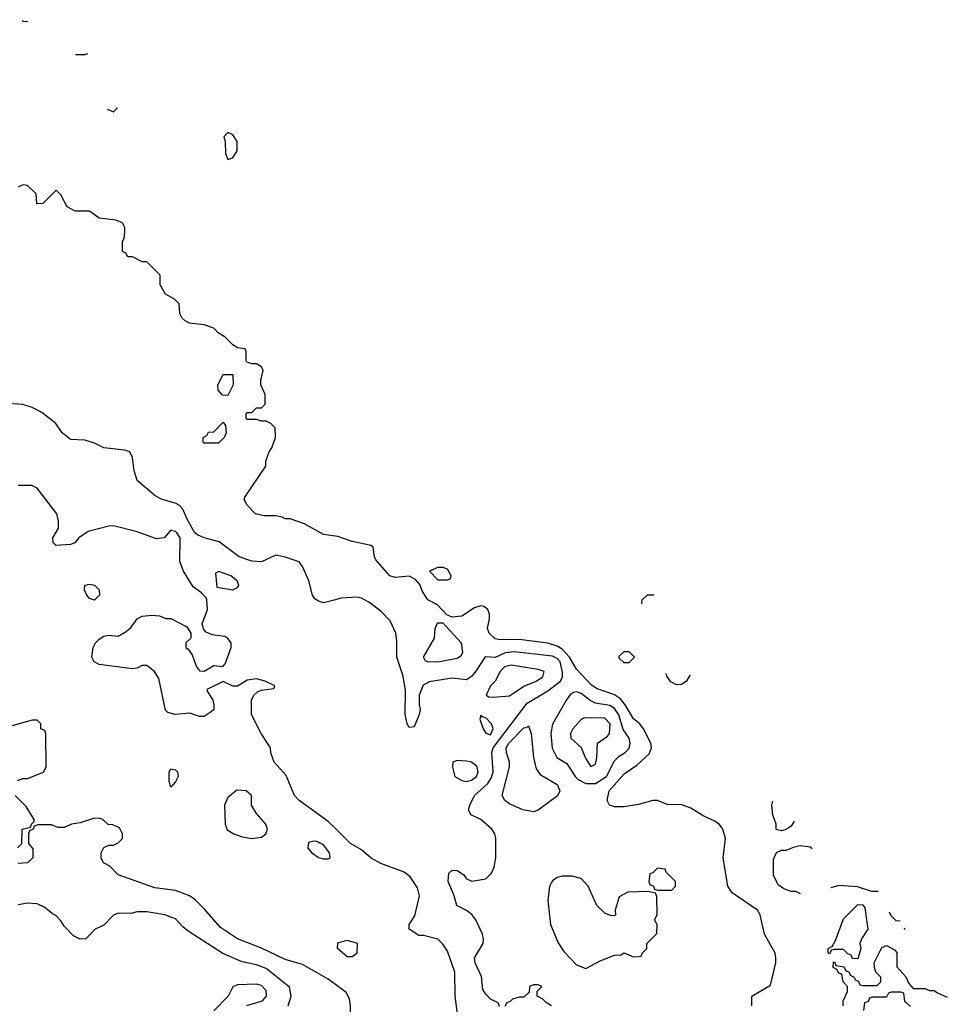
# Model space of a CAD drawing. Header units: inches. Extents: x 1793389 to 1900389, y 320802 to 470796.
# Tile 752 of 752: x 1878677 to 1882565, y 450656 to 454780. Entities that reach past the tile are written whole.
import ezdxf

# ---------------------------------------------------------------- set-up
doc = ezdxf.new("R2010")
doc.units = ezdxf.units.IN
doc.header["$MEASUREMENT"] = 0
doc.layers.add('B8475', color=7, linetype='Continuous')
doc.layers.add('B8485', color=7, linetype='Continuous')

msp = doc.modelspace()

# ---------------------------------------------------------------- linework, layer by layer
at = {"layer": 'B8475', "color": 2}
for points, elevation in [([(1878688, 454780), (1878690, 454774), (1878710, 454772), (1878710.8, 454772.4)], 242), ([(1878911.5, 454634), (1878950, 454634), (1878962, 454638), (1878962.3, 454638.8)], 242), ([(1879043.7, 454405.7), (1879070, 454394), (1879086, 454410), (1879086, 454411.7)], 242), ([(1880000, 452616.8), (1879950, 452624), (1879870, 452669), (1879810, 452688.7), (1879790, 452688.7), (1879776.4, 452696.4), (1879750, 452702), (1879702, 452702), (1879666, 452710), (1879630, 452746), (1879618, 452770), (1879620.4, 452779.6), (1879708, 452910), (1879708.9, 452931.1), (1879722, 452970), (1879734, 452986), (1879748.7, 453030), (1879748, 453070), (1879730, 453088), (1879710, 453098), (1879690, 453098), (1879670, 453106), (1879630, 453106), (1879626, 453110), (1879626, 453130), (1879630, 453134), (1879650, 453134), (1879670, 453154), (1879690, 453154), (1879706, 453170), (1879706, 453210), (1879688, 453250), (1879688, 453270), (1879698, 453310), (1879690, 453326), (1879670, 453338), (1879650, 453338), (1879630, 453346), (1879626, 453350), (1879626, 453390), (1879622, 453402), (1879590, 453406), (1879570, 453418), (1879538, 453450), (1879508.9, 453468.9), (1879490, 453488), (1879450, 453502), (1879388.9, 453508.9), (1879370, 453518), (1879358, 453530), (1879348, 453550), (1879346, 453590), (1879326, 453610), (1879288, 453630), (1879266, 453670), (1879266, 453710), (1879210, 453766), (1879190, 453766), (1879150, 453786), (1879130, 453786), (1879122, 453802), (1879108.4, 453808.4), (1879108, 453850), (1879115.3, 453864.7), (1879118, 453890), (1879118, 453910), (1879108.4, 453928.4), (1879080.4, 453940.4), (1879010, 453948.7), (1878970, 453978), (1878910, 453978), (1878876.4, 453996.4), (1878850, 454046), (1878830, 454066), (1878774, 454010), (1878748.4, 454008.4), (1878746, 454050), (1878710, 454086), (1878690, 454088), (1878670, 454078)], 242), ([(1880000, 452350.4), (1879950, 452337.2), (1879930, 452344), (1879913.6, 452353.6), (1879904, 452370), (1879889.1, 452429.1), (1879862, 452490), (1879849, 452509), (1879790, 452529), (1879750, 452537.2), (1879690, 452509.3), (1879650, 452512), (1879597.2, 452530), (1879513.1, 452593.1), (1879449.6, 452609.7), (1879422, 452622), (1879410, 452632.7), (1879377.6, 452690), (1879360.9, 452730), (1879350, 452742.7), (1879332.9, 452752.9), (1879271.4, 452771.4), (1879245.1, 452785.1), (1879169, 452850), (1879157.2, 452890), (1879150, 452946), (1879138, 452970), (1879116.5, 452976.5), (1879030, 452986), (1878990, 453006), (1878950, 453019.3), (1878890, 453021.2), (1878855.3, 453050), (1878829.1, 453089.1), (1878770, 453135.3), (1878730, 453155.3), (1878690, 453168.7), (1878610, 453174)], 246), ([(1880000, 451391.8), (1879970, 451420.9), (1879848.7, 451510), (1879828.7, 451530), (1879793.6, 451613.6), (1879744, 451670), (1879729.1, 451709.1), (1879728.7, 451730), (1879689, 451790), (1879649, 451870), (1879648.7, 451930), (1879658, 451950), (1879674.6, 451965.4), (1879690, 451972), (1879742, 451978), (1879746, 451990), (1879706, 452010), (1879670, 452019), (1879630, 452014), (1879590, 451988), (1879570, 451988), (1879530, 452008), (1879464.7, 451975.3), (1879462, 451970), (1879486, 451930), (1879490.7, 451910.7), (1879491, 451890), (1879479.8, 451880.2), (1879450, 451862), (1879430, 451862), (1879390, 451875.3), (1879329.1, 451869.1), (1879298, 451878), (1879288.4, 451888.4), (1879260.2, 452020.2), (1879242, 452050), (1879210, 452075.3), (1879190, 452075.3), (1879170, 452064), (1879150, 452061.2), (1879010, 452079.3), (1878989, 452090), (1878979, 452110), (1878985.2, 452150), (1878995.3, 452170), (1879010, 452184.7), (1879030, 452198), (1879050, 452202), (1879090, 452198), (1879123.1, 452216.9), (1879144.7, 452235.3), (1879169.1, 452270.9), (1879190, 452281), (1879230, 452286), (1879263.6, 452283.6), (1879290, 452272), (1879310, 452272), (1879376.9, 452236.9), (1879394, 452210), (1879394, 452190), (1879374, 452170), (1879374, 452150), (1879383.6, 452143.6), (1879399.8, 452119.8), (1879418, 452070), (1879430, 452052), (1879450, 452051.3), (1879490, 452074.8), (1879528.7, 452071.3), (1879538, 452082), (1879564, 452150), (1879564, 452170), (1879550, 452188.7), (1879536.5, 452196.5), (1879483.1, 452203.1), (1879455.3, 452215.3), (1879448, 452228), (1879442, 452250), (1879464, 452310), (1879462, 452350), (1879459, 452359), (1879439, 452379), (1879404.5, 452404.5), (1879364, 452470), (1879348.7, 452510), (1879349.2, 452610), (1879336, 452630), (1879330, 452636), (1879310, 452641.2), (1879282, 452610), (1879250, 452605.2), (1879170, 452635.1), (1879070, 452659.5), (1879050, 452658), (1878963.4, 452636.6), (1878924.7, 452610), (1878908.4, 452588.4), (1878890, 452582), (1878830, 452578), (1878818, 452590), (1878815.3, 452610), (1878839, 452650), (1878840.2, 452680.2), (1878833.2, 452710), (1878750, 452818), (1878728.4, 452828.4), (1878670, 452828.7)], 250), ([(1878667.3, 451592.7), (1878690, 451602), (1878710, 451602), (1878770, 451624.7), (1878778, 451630), (1878788, 451650), (1878786, 451790), (1878782, 451802), (1878766, 451810), (1878766, 451830), (1878750, 451846), (1878730, 451846), (1878630, 451818)], 254), ([(1878668.4, 451311.6), (1878686, 451330), (1878688, 451390), (1878722, 451398), (1878726, 451410), (1878738, 451422), (1878738, 451430), (1878704.7, 451484.7), (1878658, 451530)], 254), ([(1880000, 450739.2), (1879970, 450761.2), (1879862, 450822), (1879790, 450842.9), (1879690, 450891.6), (1879589.2, 450930), (1879518, 450978), (1879453.1, 451053.1), (1879410, 451096), (1879389, 451110), (1879330, 451132), (1879244.1, 451144.1), (1879090, 451198), (1879054.6, 451234.6), (1879028.9, 451248.9), (1879018, 451270), (1879018, 451290), (1879030, 451312), (1879050, 451322), (1879070, 451322), (1879090, 451332), (1879108, 451350), (1879108, 451370), (1879095.3, 451395.3), (1879067.3, 451407.3), (1879048.4, 451408.4), (1879026, 451430), (1879014.6, 451434.6), (1878990, 451435.3), (1878930, 451415.3), (1878894, 451410), (1878863.6, 451396.4), (1878836.4, 451396.4), (1878810, 451408), (1878752.7, 451407.3), (1878738, 451402), (1878734, 451390), (1878718, 451382), (1878714, 451370), (1878714, 451330), (1878732.7, 451307.3), (1878732, 451270), (1878710, 451248), (1878670, 451246)], 254), ([(1879802.7, 450650), (1879815.1, 450690), (1879807.2, 450727.2), (1879710, 450805.6), (1879670, 450821.6), (1879610, 450834), (1879528.2, 450868.2), (1879382.7, 450962.7), (1879360.2, 450980.2), (1879330, 451014), (1879286, 451030), (1879210, 451042.7), (1879170, 451042.7), (1879143.5, 451036.5), (1879090, 451037.2), (1879070, 451028.7), (1879030, 450988), (1878994, 450970), (1878954, 450930), (1878930, 450928), (1878903.1, 450943.1), (1878863.1, 450983.1), (1878850, 451006), (1878828.4, 451028.4), (1878814.6, 451034.6), (1878782, 451062), (1878750, 451077.2), (1878710, 451079.3), (1878670, 451072.7)], 258), ([(1879629.3, 450650.7), (1879694, 450670), (1879712, 450690), (1879710, 450713.2), (1879690, 450734.5), (1879670, 450740.7), (1879590, 450737.2), (1879570.7, 450729.3), (1879550.7, 450689.3), (1879490, 450628.7)], 262)]:
    msp.add_lwpolyline(points, dxfattribs=dict(at, elevation=elevation))
for points, elevation in [([(1879550, 454308), (1879532, 454290), (1879538, 454270), (1879539.6, 454219.6), (1879550, 454194), (1879570, 454202), (1879588, 454230), (1879588.7, 454270), (1879570, 454298)], 242), ([(1879550, 453206), (1879527.3, 453207.3), (1879508.4, 453228.4), (1879508, 453250), (1879530, 453294), (1879570, 453294), (1879572, 453250)], 242), ([(1879450, 453006), (1879446, 453010), (1879446, 453030), (1879462, 453038), (1879468.4, 453051.6), (1879490, 453054), (1879530, 453094), (1879539.6, 453079.6), (1879542, 453050), (1879534, 453030), (1879510, 453006)], 242), ([(1879512, 452468), (1879498, 452462), (1879503.6, 452403.6), (1879570, 452391.3), (1879590, 452402), (1879595.3, 452410), (1879588.7, 452430), (1879562, 452450)], 250), ([(1878990, 452349), (1878970, 452355.3), (1878959, 452370), (1878949.2, 452390), (1878950, 452411.3), (1878970, 452416), (1878990, 452411), (1879010, 452392), (1879011.3, 452370)], 250), ([(1879310, 451566), (1879304, 451590), (1879304, 451630), (1879310, 451642), (1879330, 451638), (1879338, 451630), (1879341, 451610), (1879330, 451588)], 250), ([(1879587.1, 451552.9), (1879550, 451522), (1879536, 451490), (1879538, 451410), (1879546.4, 451386.4), (1879574, 451370), (1879610, 451358), (1879650, 451351), (1879690, 451356), (1879708.7, 451370), (1879715.3, 451390), (1879708.7, 451410), (1879670, 451455.3), (1879649, 451490), (1879648, 451530), (1879626, 451550)], 254), ([(1879910, 451339), (1879886.8, 451333.2), (1879884.7, 451310), (1879902, 451290), (1879930, 451271.3), (1879950, 451264.7), (1879970, 451264.7), (1879978, 451270), (1879975.3, 451290), (1879950, 451324), (1879922.8, 451337.2)], 254)]:
    msp.add_lwpolyline(points, close=True, dxfattribs=dict(at, elevation=elevation))
at = {"layer": 'B8485', "color": 2}
for points, elevation in [([(1881746, 450650), (1881746, 450690), (1881824, 450736), (1881846, 450830), (1881846, 450850), (1881842.7, 450870), (1881798, 450950), (1881780.9, 451030), (1881769.3, 451050), (1881663.3, 451123.3), (1881645.1, 451150), (1881625.1, 451270), (1881635.6, 451350), (1881623.7, 451390), (1881610, 451409.2), (1881590, 451422.7), (1881543.9, 451443.9), (1881490, 451478), (1881451.7, 451491.7), (1881390, 451493.2), (1881350, 451509.2), (1881330, 451509.3), (1881270, 451492.7), (1881210, 451482.7), (1881170, 451482.7), (1881148.7, 451490), (1881139.3, 451510), (1881147.3, 451550), (1881210, 451621.6), (1881262.8, 451657.2), (1881315.1, 451704.9), (1881325.1, 451730), (1881321.6, 451750), (1881291.8, 451810), (1881276.2, 451830), (1881250, 451852), (1881215.1, 451910), (1881194.8, 451934.8), (1881170, 451952.6), (1881097.6, 451977.6), (1881073.1, 451993.1), (1881010, 452059.3), (1880981.1, 452110), (1880950, 452143.5), (1880930, 452156), (1880890, 452168.4), (1880770, 452184.4), (1880690, 452182.4), (1880670, 452187.3), (1880645.2, 452210), (1880637.2, 452230), (1880646.6, 452270), (1880646, 452290), (1880639, 452310), (1880622, 452322), (1880610, 452325.2), (1880583.5, 452316.5), (1880530, 452282), (1880490, 452278), (1880467.3, 452287.3), (1880428.4, 452328.4), (1880388, 452350), (1880365.6, 452385.6), (1880354, 452414), (1880335.3, 452435.3), (1880308.9, 452448.9), (1880250, 452444), (1880228.7, 452450), (1880170, 452518), (1880164, 452530), (1880158, 452570), (1880150, 452578), (1880070, 452594), (1880010, 452615.3), (1880000, 452616.8)], 242), ([(1880687.3, 450647.3), (1880682, 450662), (1880650, 450678), (1880630, 450698), (1880618, 450718), (1880612.1, 450772.1), (1880586.6, 450830), (1880582.7, 450850), (1880619, 450910), (1880621.2, 450930), (1880616, 450950), (1880589.3, 451010), (1880571.6, 451031.6), (1880550, 451049.3), (1880508.7, 451070), (1880498, 451110), (1880473.2, 451170), (1880475.3, 451204.7), (1880490, 451218), (1880510, 451216), (1880538, 451198), (1880550, 451182), (1880572, 451172), (1880630, 451181), (1880654.8, 451205.2), (1880665.2, 451230), (1880673.2, 451270), (1880673.2, 451350), (1880669, 451370), (1880655.3, 451390), (1880609.3, 451429.3), (1880568, 451450), (1880558, 451470), (1880564, 451490), (1880583.7, 451530), (1880639.6, 451580.4), (1880653.9, 451606.1), (1880661.1, 451630), (1880655.1, 451710), (1880661, 451730), (1880803.5, 451916.5), (1880890.9, 451969.1), (1880943.6, 452010), (1880952.5, 452027.5), (1880952.5, 452047.5), (1880941.7, 452090), (1880930, 452104.7), (1880910, 452113.5), (1880750, 452132.4), (1880712.3, 452127.7), (1880670, 452108), (1880628.1, 452111.9), (1880588.8, 452051.2), (1880570, 452029.4), (1880550, 452015.1), (1880490, 452021.6), (1880393.2, 452006.8), (1880367.9, 451992.1), (1880351, 451950), (1880351, 451910), (1880356, 451890), (1880351, 451870), (1880330, 451818), (1880310, 451815.3), (1880301.2, 451830), (1880293.2, 451870), (1880294, 451970), (1880283.7, 452030), (1880258, 452110), (1880258, 452178), (1880253.2, 452210), (1880230, 452262), (1880190, 452302), (1880140.2, 452340.2), (1880110, 452357.2), (1880090, 452361.2), (1880023.5, 452356.5), (1880000, 452350.4)], 246), ([(1881283.9, 452332.9), (1881286, 452350), (1881308.4, 452371.6), (1881335.2, 452370.7)], 238), ([(1881430, 451994), (1881406.3, 452006.3), (1881389, 452030), (1881386.2, 452041.2)], 238), ([(1881485.2, 452035.8), (1881485.4, 452034.6), (1881470, 452008), (1881450, 451995.3), (1881430, 451994)], 238), ([(1881870, 451382), (1881848, 451388), (1881848, 451410), (1881834, 451450), (1881829.2, 451490), (1881833.2, 451506.8)], 238), ([(1880525.2, 450510), (1880502.7, 450690), (1880501.2, 450790), (1880470, 450878), (1880450, 450908), (1880430, 450928), (1880370, 450944), (1880350, 450944), (1880308.7, 450970), (1880308.7, 450990), (1880332.9, 451027.1), (1880352.3, 451110), (1880344.1, 451144.1), (1880314, 451190), (1880288.7, 451210), (1880190, 451245.1), (1880150, 451267.6), (1880110, 451302.9), (1880063.7, 451330), (1880000, 451391.8)], 250), ([(1881922.9, 451423.4), (1881910, 451402), (1881890, 451388.7), (1881870, 451382)], 238), ([(1881949, 451118.5), (1881930, 451128), (1881910, 451128), (1881880.2, 451140.2), (1881856.4, 451156.4), (1881836.4, 451196.4), (1881836.4, 451263.6), (1881848.7, 451291.3), (1881870, 451302), (1881890, 451302), (1881924.7, 451315.3), (1881950, 451321), (1881970, 451318.8), (1881990, 451314.8), (1881997.7, 451308.9)], 238), ([(1882275.1, 451127.8), (1882248.9, 451128.9), (1882188.4, 451148.4), (1882110, 451154), (1882076.5, 451143.7)], 238), ([(1882366.5, 451003.9), (1882350, 451006), (1882330, 451026), (1882321.8, 451042.3)], 238), ([(1882386.5, 450969.7), (1882386, 450970), (1882385.3, 450975.4)], 238), ([(1882128, 450650), (1882128, 450670), (1882146, 450710), (1882146, 450730), (1882128, 450750), (1882122, 450782), (1882110, 450786), (1882102, 450802), (1882086, 450810), (1882087.3, 450832.7), (1882092.7, 450832.7), (1882098, 450818), (1882132.7, 450812.7), (1882138, 450798), (1882154, 450790), (1882158, 450778), (1882174, 450770), (1882178, 450758), (1882192.7, 450752.7), (1882198, 450738), (1882210, 450734), (1882270, 450734), (1882286, 450750), (1882286, 450770), (1882267.3, 450787.3), (1882260.4, 450800.4), (1882258, 450830), (1882290, 450894), (1882310, 450902), (1882343.6, 450883.6), (1882352.7, 450872.7), (1882352.7, 450812.7), (1882391.1, 450771.1), (1882403.6, 450743.6), (1882422, 450722), (1882470, 450722), (1882490, 450714), (1882510, 450714), (1882523.6, 450703.6), (1882564.7, 450685.2)], 238), ([(1880000, 450446.2), (1880010, 450451.3), (1880028.7, 450470), (1880060.2, 450519.8), (1880064, 450530), (1880064, 450650), (1880058.6, 450678.6), (1880045.6, 450705.6), (1880000, 450739.2)], 254), ([(1880906, 450650), (1880883.1, 450663.1), (1880870, 450678), (1880846, 450690), (1880846, 450710), (1880866, 450730), (1880850, 450738), (1880830, 450738), (1880814, 450730), (1880812.7, 450707.3), (1880790, 450686), (1880770, 450686), (1880742, 450678), (1880732.7, 450667.3), (1880718, 450662), (1880710, 450646)], 246), ([(1882410, 450646), (1882387.3, 450667.3), (1882382, 450702), (1882370, 450706), (1882330, 450706), (1882318, 450702), (1882310, 450686), (1882250, 450686), (1882238, 450682), (1882232.7, 450667.3), (1882218, 450662), (1882214, 450630)], 238)]:
    msp.add_lwpolyline(points, dxfattribs=dict(at, elevation=elevation))
for points, elevation in [([(1880450, 452486), (1880430, 452486), (1880394, 452470), (1880430, 452434), (1880470, 452434), (1880482, 452438), (1880486, 452450), (1880470, 452478)], 242), ([(1880430, 452089.5), (1880386, 452090), (1880376.4, 452096.4), (1880368.7, 452110), (1880415.3, 452190), (1880418, 452230), (1880426, 452250), (1880430, 452254), (1880450, 452254), (1880527.3, 452170), (1880532.7, 452130), (1880525.5, 452114.5), (1880510, 452104.5)], 242), ([(1881210, 452086), (1881190, 452106), (1881190, 452114), (1881210, 452134), (1881230, 452134), (1881251.6, 452111.6), (1881251.6, 452108.4), (1881230, 452086)], 238), ([(1880736.6, 452076.6), (1880708.2, 452070), (1880690.4, 452050), (1880670.4, 452009.7), (1880650.8, 451990), (1880632, 451950), (1880643.5, 451943.5), (1880662, 451942), (1880730, 451948), (1880790, 451988.4), (1880841.2, 452010), (1880870, 452028), (1880875.3, 452050), (1880850, 452058.4)], 250), ([(1881010, 451964.5), (1880998, 451962), (1880985.3, 451954.7), (1880968.7, 451931.3), (1880910.3, 451829.7), (1880903.7, 451790), (1880908.9, 451728.9), (1880927.7, 451690), (1880970, 451664.9), (1881004.4, 451610), (1881017.3, 451597.3), (1881050, 451580.3), (1881090, 451580.3), (1881135.8, 451610), (1881170, 451675.5), (1881190, 451694.9), (1881215.1, 451710), (1881231.2, 451728.8), (1881236.2, 451750), (1881231.8, 451770), (1881206.8, 451806.8), (1881188.1, 451868.1), (1881170, 451894.3), (1881150, 451906.9), (1881090, 451917.4), (1881067.8, 451927.8), (1881030, 451957.6)], 246), ([(1880610, 451866), (1880606, 451850), (1880618.8, 451810), (1880630, 451791.3), (1880650, 451784.9), (1880661.2, 451810), (1880654, 451830), (1880630, 451855.3), (1880618, 451858)], 250), ([(1881044.1, 451855.9), (1881030, 451849.2), (1880994.8, 451810), (1880984.9, 451790), (1880987.3, 451770), (1881030.8, 451730.8), (1881050, 451684.7), (1881070, 451652), (1881090, 451662), (1881096, 451690), (1881098, 451750), (1881140.9, 451779.1), (1881149.5, 451790.5), (1881152.4, 451830), (1881130, 451854.3)], 250), ([(1880830, 451462), (1880786, 451470), (1880730, 451495.3), (1880710, 451509), (1880699, 451530), (1880729.6, 451650), (1880729.6, 451670), (1880717.2, 451710), (1880716, 451730), (1880727.3, 451750), (1880790, 451814), (1880804, 451816), (1880810, 451822), (1880821, 451790), (1880830.7, 451690), (1880842, 451642), (1880858.8, 451618.8), (1880930, 451576), (1880940.7, 451550), (1880930.4, 451529.6), (1880850, 451468.7)], 242), ([(1880510, 451677.2), (1880492, 451670), (1880491.1, 451648.9), (1880501, 451610), (1880530, 451593.4), (1880550, 451588.8), (1880570, 451594.9), (1880591.5, 451610), (1880598.7, 451630), (1880592.7, 451652.7), (1880570, 451669.4), (1880550, 451674.5)], 250), ([(1881350, 451226), (1881330, 451206), (1881318, 451202), (1881314, 451170), (1881318, 451158), (1881334, 451150), (1881338, 451138), (1881350, 451134), (1881410, 451134), (1881426, 451150), (1881426, 451170), (1881386, 451210), (1881382, 451222)], 246), ([(1880950, 451192), (1880930, 451187), (1880910, 451172.7), (1880897.1, 451150), (1880890.4, 451090), (1880902, 450990), (1880933.3, 450913.3), (1880957.3, 450877.3), (1881010, 450821), (1881050, 450806), (1881110, 450838), (1881170, 450862), (1881196.4, 450863.6), (1881210, 450872), (1881250, 450854), (1881282, 450858), (1881286, 450870), (1881306, 450890), (1881306, 450910), (1881347.3, 450952.7), (1881348, 450990), (1881338, 451010), (1881348, 451030), (1881347.3, 451107.3), (1881342, 451122), (1881310, 451128), (1881226, 451126), (1881190, 451106), (1881172, 451050), (1881174, 451030), (1881170, 451026), (1881152.7, 451027.3), (1881130, 451038), (1881095.3, 451070), (1881059.3, 451150), (1881030, 451182.7), (1880991.9, 451191.9)], 246), ([(1882190, 450846), (1882167.3, 450847.3), (1882162, 450862), (1882147.3, 450867.3), (1882130, 450886), (1882090, 450886), (1882078, 450882), (1882072.7, 450867.3), (1882066, 450870), (1882066, 450890), (1882082, 450898), (1882096.4, 450923.6), (1882130, 451014), (1882190, 451074), (1882210, 451072), (1882219.6, 451059.6), (1882232, 450970), (1882204.7, 450930), (1882198, 450910), (1882202, 450890)], 238), ([(1880050, 450855.3), (1880009.1, 450889.1), (1880010, 450914), (1880050, 450924.7), (1880091.6, 450911.6), (1880090, 450868.7), (1880070, 450855.3)], 250)]:
    msp.add_lwpolyline(points, close=True, dxfattribs=dict(at, elevation=elevation))

doc.saveas('drawing.dxf')
